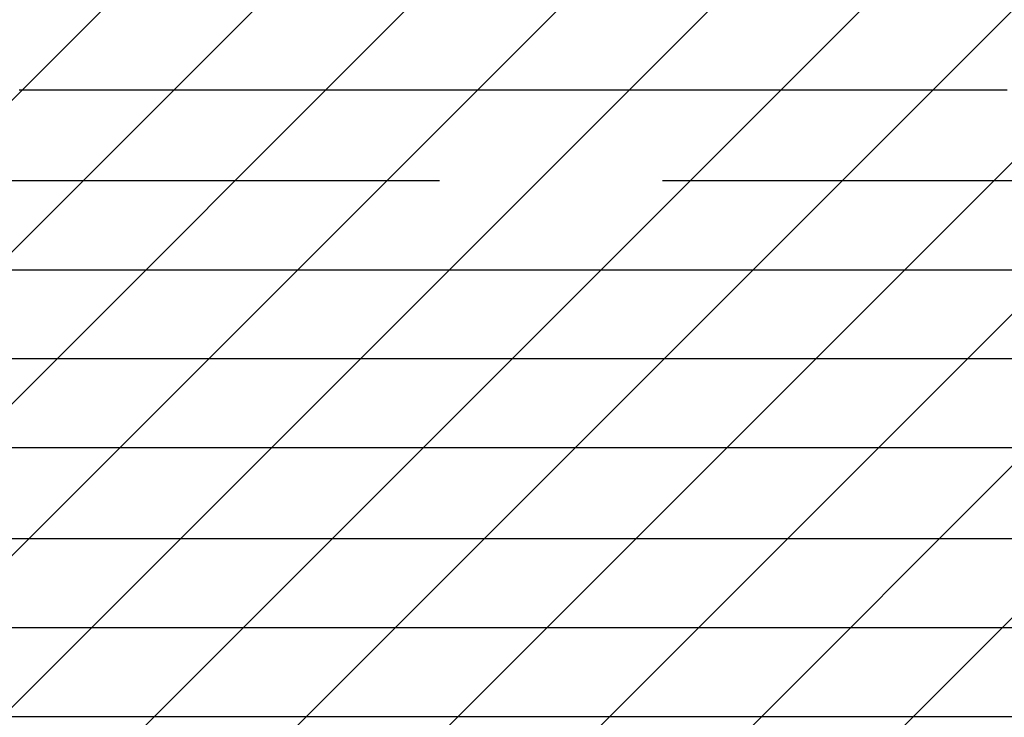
# Model space of a CAD drawing. Extents: x 997 to 109698, y 921 to 94021.
# Tile 397 of 656: x 19172 to 21374, y 36688 to 38248. Entities that reach past the tile are written whole.
import ezdxf

# ---------------------------------------------------------------- set-up
doc = ezdxf.new("R2010")
doc.units = 0
doc.header["$MEASUREMENT"] = 0
doc.layers.add('12', color=7, linetype='CONTINUOUS')
doc.layers.add('28', color=7, linetype='CONTINUOUS')

msp = doc.modelspace()

# ---------------------------------------------------------------- linework, layer by layer
at = {"layer": '12', "color": 5}
for p, q in [((19170.630503, 38090.563401), (19179.630503, 38090.563401)), ((19179.630503, 38090.563401), (19191.630503, 38090.563401)), ((19191.630503, 38090.563401), (19200.630503, 38090.563401)), ((19200.630503, 38090.563401), (19212.630503, 38090.563401)), ((19212.630503, 38090.563401), (19221.630503, 38090.563401)), ((19221.630503, 38090.563401), (19229.630503, 38090.563401)), ((19229.630503, 38090.563401), (19242.630503, 38090.563401)), ((19242.630503, 38090.563401), (19250.630503, 38090.563401)), ((19250.630503, 38090.563401), (19259.630503, 38090.563401)), ((19259.630503, 38090.563401), (19272.630503, 38090.563401)), ((19272.630503, 38090.563401), (19280.630503, 38090.563401)), ((19280.630503, 38090.563401), (19289.630503, 38090.563401)), ((19289.630503, 38090.563401), (19301.630503, 38090.563401)), ((19301.630503, 38090.563401), (19310.630503, 38090.563401)), ((19310.630503, 38090.563401), (19322.630503, 38090.563401)), ((19322.630503, 38090.563401), (19331.630503, 38090.563401)), ((19331.630503, 38090.563401), (19339.630503, 38090.563401)), ((19339.630503, 38090.563401), (19352.630503, 38090.563401)), ((19352.630503, 38090.563401), (19361.630503, 38090.563401)), ((19361.630503, 38090.563401), (19369.630503, 38090.563401)), ((19369.630503, 38090.563401), (19382.630503, 38090.563401)), ((19382.630503, 38090.563401), (19390.630503, 38090.563401)), ((19390.630503, 38090.563401), (19399.630503, 38090.563401)), ((19399.630503, 38090.563401), (19411.630503, 38090.563401)), ((19411.630503, 38090.563401), (19420.630503, 38090.563401)), ((19420.630503, 38090.563401), (19433.630503, 38090.563401)), ((19433.630503, 38090.563401), (19441.630503, 38090.563401)), ((19441.630503, 38090.563401), (19449.630503, 38090.563401)), ((19449.630503, 38090.563401), (19462.630503, 38090.563401)), ((19462.630503, 38090.563401), (19471.630503, 38090.563401)), ((19471.630503, 38090.563401), (19479.630503, 38090.563401)), ((19479.630503, 38090.563401), (19492.630503, 38090.563401)), ((19492.630503, 38090.563401), (19500.630503, 38090.563401)), ((19500.630503, 38090.563401), (19509.630503, 38090.563401)), ((19509.630503, 38090.563401), (19521.630503, 38090.563401)), ((19521.630503, 38090.563401), (19530.630503, 38090.563401)), ((19530.630503, 38090.563401), (19538.630503, 38090.563401)), ((19538.630503, 38090.563401), (19551.630503, 38090.563401)), ((19551.630503, 38090.563401), (19560.630503, 38090.563401)), ((19560.630503, 38090.563401), (19572.630503, 38090.563401)), ((19572.630503, 38090.563401), (19581.630503, 38090.563401)), ((19581.630503, 38090.563401), (19589.630503, 38090.563401)), ((19589.630503, 38090.563401), (19602.630503, 38090.563401)), ((19602.630503, 38090.563401), (19610.630503, 38090.563401)), ((19610.630503, 38090.563401), (19619.630503, 38090.563401)), ((19619.630503, 38090.563401), (19632.630503, 38090.563401)), ((19632.630503, 38090.563401), (19640.630503, 38090.563401)), ((19640.630503, 38090.563401), (19648.630503, 38090.563401)), ((19648.630503, 38090.563401), (19661.630503, 38090.563401)), ((19661.630503, 38090.563401), (19670.630503, 38090.563401)), ((19670.630503, 38090.563401), (19682.630503, 38090.563401)), ((19682.630503, 38090.563401), (19691.630503, 38090.563401)), ((19691.630503, 38090.563401), (19699.630503, 38090.563401)), ((19699.630503, 38090.563401), (19712.630503, 38090.563401)), ((19712.630503, 38090.563401), (19720.630503, 38090.563401)), ((19720.630503, 38090.563401), (19729.630503, 38090.563401)), ((19729.630503, 38090.563401), (19742.630503, 38090.563401)), ((19742.630503, 38090.563401), (19750.630503, 38090.563401)), ((19750.630503, 38090.563401), (19758.630503, 38090.563401)), ((19758.630503, 38090.563401), (19771.630503, 38090.563401)), ((19771.630503, 38090.563401), (19780.630503, 38090.563401)), ((19780.630503, 38090.563401), (19792.630503, 38090.563401)), ((19792.630503, 38090.563401), (19801.630503, 38090.563401)), ((19801.630503, 38090.563401), (19809.630503, 38090.563401)), ((19809.630503, 38090.563401), (19822.630503, 38090.563401)), ((19822.630503, 38090.563401), (19830.630503, 38090.563401)), ((19830.630503, 38090.563401), (19839.630503, 38090.563401)), ((19839.630503, 38090.563401), (19852.630503, 38090.563401)), ((19852.630503, 38090.563401), (19860.630503, 38090.563401)), ((19860.630503, 38090.563401), (19869.630503, 38090.563401)), ((19869.630503, 38090.563401), (19881.630503, 38090.563401)), ((19881.630503, 38090.563401), (19890.630503, 38090.563401)), ((19890.630503, 38090.563401), (19902.630503, 38090.563401)), ((19902.630503, 38090.563401), (19911.630503, 38090.563401)), ((19911.630503, 38090.563401), (19919.630503, 38090.563401)), ((19919.630503, 38090.563401), (19932.630503, 38090.563401)), ((19932.630503, 38090.563401), (19941.630503, 38090.563401)), ((19941.630503, 38090.563401), (19949.630503, 38090.563401)), ((19949.630503, 38090.563401), (19962.630503, 38090.563401)), ((19962.630503, 38090.563401), (19970.630503, 38090.563401)), ((19970.630503, 38090.563401), (19979.630503, 38090.563401)), ((19979.630503, 38090.563401), (19991.630503, 38090.563401)), ((19991.630503, 38090.563401), (20000.630503, 38090.563401)), ((20000.630503, 38090.563401), (20012.630503, 38090.563401)), ((20012.630503, 38090.563401), (20021.630503, 38090.563401)), ((20021.630503, 38090.563401), (20029.630503, 38090.563401)), ((20029.630503, 38090.563401), (20042.630503, 38090.563401)), ((20042.630503, 38090.563401), (20051.630503, 38090.563401)), ((20051.630503, 38090.563401), (20059.630503, 38090.563401)), ((20059.630503, 38090.563401), (20072.630503, 38090.563401)), ((20072.630503, 38090.563401), (20080.630503, 38090.563401)), ((20080.630503, 38090.563401), (20089.630503, 38090.563401)), ((20089.630503, 38090.563401), (20101.630503, 38090.563401)), ((20101.630503, 38090.563401), (20110.630503, 38090.563401)), ((20110.630503, 38090.563401), (20118.630503, 38090.563401)), ((20118.630503, 38090.563401), (20131.630503, 38090.563401)), ((20131.630503, 38090.563401), (20140.630503, 38090.563401)), ((20140.630503, 38090.563401), (20152.630503, 38090.563401)), ((20152.630503, 38090.563401), (20161.630503, 38090.563401)), ((20161.630503, 38090.563401), (20169.630503, 38090.563401)), ((20169.630503, 38090.563401), (20182.630503, 38090.563401)), ((20182.630503, 38090.563401), (20190.630503, 38090.563401)), ((20190.630503, 38090.563401), (20199.630503, 38090.563401)), ((20199.630503, 38090.563401), (20211.630503, 38090.563401)), ((20211.630503, 38090.563401), (20220.630503, 38090.563401)), ((20220.630503, 38090.563401), (20228.630503, 38090.563401)), ((20228.630503, 38090.563401), (20241.630503, 38090.563401)), ((20241.630503, 38090.563401), (20250.630503, 38090.563401)), ((20250.630503, 38090.563401), (20262.630503, 38090.563401)), ((20262.630503, 38090.563401), (20271.630503, 38090.563401)), ((20271.630503, 38090.563401), (20279.630503, 38090.563401)), ((20279.630503, 38090.563401), (20292.630503, 38090.563401)), ((20292.630503, 38090.563401), (20300.630503, 38090.563401)), ((20300.630503, 38090.563401), (20309.630503, 38090.563401)), ((20309.630503, 38090.563401), (20322.630503, 38090.563401)), ((20322.630503, 38090.563401), (20330.630503, 38090.563401)), ((20330.630503, 38090.563401), (20338.630503, 38090.563401)), ((20338.630503, 38090.563401), (20351.630503, 38090.563401)), ((20351.630503, 38090.563401), (20360.630503, 38090.563401)), ((20360.630503, 38090.563401), (20372.630503, 38090.563401)), ((20372.630503, 38090.563401), (20381.630503, 38090.563401)), ((20381.630503, 38090.563401), (20389.630503, 38090.563401)), ((20389.630503, 38090.563401), (20402.630503, 38090.563401)), ((20402.630503, 38090.563401), (20410.630503, 38090.563401)), ((20410.630503, 38090.563401), (20419.630503, 38090.563401)), ((20419.630503, 38090.563401), (20432.630503, 38090.563401)), ((20432.630503, 38090.563401), (20440.630503, 38090.563401)), ((20440.630503, 38090.563401), (20449.630503, 38090.563401)), ((20449.630503, 38090.563401), (20461.630503, 38090.563401)), ((20461.630503, 38090.563401), (20470.630503, 38090.563401)), ((20470.630503, 38090.563401), (20482.630503, 38090.563401)), ((20482.630503, 38090.563401), (20491.630503, 38090.563401)), ((20491.630503, 38090.563401), (20499.630503, 38090.563401)), ((20499.630503, 38090.563401), (20512.630503, 38090.563401)), ((20512.630503, 38090.563401), (20520.630503, 38090.563401)), ((20520.630503, 38090.563401), (20529.630503, 38090.563401)), ((20529.630503, 38090.563401), (20542.630503, 38090.563401)), ((20542.630503, 38090.563401), (20550.630503, 38090.563401)), ((20550.630503, 38090.563401), (20559.630503, 38090.563401)), ((20559.630503, 38090.563401), (20571.630503, 38090.563401)), ((20571.630503, 38090.563401), (20580.630503, 38090.563401)), ((20580.630503, 38090.563401), (20592.630503, 38090.563401)), ((20592.630503, 38090.563401), (20601.630503, 38090.563401)), ((20601.630503, 38090.563401), (20609.630503, 38090.563401)), ((20609.630503, 38090.563401), (20622.630503, 38090.563401)), ((20622.630503, 38090.563401), (20631.630503, 38090.563401)), ((20631.630503, 38090.563401), (20639.630503, 38090.563401)), ((20639.630503, 38090.563401), (20652.630503, 38090.563401)), ((20652.630503, 38090.563401), (20660.630503, 38090.563401)), ((20660.630503, 38090.563401), (20669.630503, 38090.563401)), ((20669.630503, 38090.563401), (20681.630503, 38090.563401)), ((20681.630503, 38090.563401), (20690.630503, 38090.563401)), ((20690.630503, 38090.563401), (20698.630503, 38090.563401)), ((20698.630503, 38090.563401), (20711.630503, 38090.563401)), ((20711.630503, 38090.563401), (20719.630503, 38090.563401)), ((20719.630503, 38090.563401), (20732.630503, 38090.563401)), ((20732.630503, 38090.563401), (20741.630503, 38090.563401)), ((20741.630503, 38090.563401), (20749.630503, 38090.563401)), ((20749.630503, 38090.563401), (20762.630503, 38090.563401)), ((20762.630503, 38090.563401), (20770.630503, 38090.563401)), ((20770.630503, 38090.563401), (20779.630503, 38090.563401)), ((20779.630503, 38090.563401), (20791.630503, 38090.563401)), ((20791.630503, 38090.563401), (20800.630503, 38090.563401)), ((20800.630503, 38090.563401), (20808.630503, 38090.563401)), ((20808.630503, 38090.563401), (20821.630503, 38090.563401)), ((20821.630503, 38090.563401), (20830.630503, 38090.563401)), ((20830.630503, 38090.563401), (20842.630503, 38090.563401)), ((20842.630503, 38090.563401), (20851.630503, 38090.563401)), ((20851.630503, 38090.563401), (20859.630503, 38090.563401)), ((20859.630503, 38090.563401), (20872.630503, 38090.563401)), ((20872.630503, 38090.563401), (20880.630503, 38090.563401)), ((20880.630503, 38090.563401), (20889.630503, 38090.563401)), ((20889.630503, 38090.563401), (20901.630503, 38090.563401)), ((20901.630503, 38090.563401), (20910.630503, 38090.563401)), ((20910.630503, 38090.563401), (20918.630503, 38090.563401)), ((20918.630503, 38090.563401), (20931.630503, 38090.563401)), ((20931.630503, 38090.563401), (20940.630503, 38090.563401)), ((20940.630503, 38090.563401), (20952.630503, 38090.563401)), ((20952.630503, 38090.563401), (20961.630503, 38090.563401)), ((20961.630503, 38090.563401), (20969.630503, 38090.563401)), ((20969.630503, 38090.563401), (20982.630503, 38090.563401)), ((20982.630503, 38090.563401), (20990.630503, 38090.563401)), ((20990.630503, 38090.563401), (20999.630503, 38090.563401)), ((20999.630503, 38090.563401), (21012.630503, 38090.563401)), ((21012.630503, 38090.563401), (21020.630503, 38090.563401)), ((21020.630503, 38090.563401), (21028.630503, 38090.563401)), ((21028.630503, 38090.563401), (21041.630503, 38090.563401)), ((21041.630503, 38090.563401), (21050.630503, 38090.563401)), ((21050.630503, 38090.563401), (21062.630503, 38090.563401)), ((21062.630503, 38090.563401), (21071.630503, 38090.563401)), ((21071.630503, 38090.563401), (21079.630503, 38090.563401)), ((21079.630503, 38090.563401), (21092.630503, 38090.563401)), ((21092.630503, 38090.563401), (21100.630503, 38090.563401)), ((21100.630503, 38090.563401), (21109.630503, 38090.563401)), ((21109.630503, 38090.563401), (21122.630503, 38090.563401)), ((21122.630503, 38090.563401), (21130.630503, 38090.563401)), ((21130.630503, 38090.563401), (21139.630503, 38090.563401)), ((21139.630503, 38090.563401), (21151.630503, 38090.563401)), ((21151.630503, 38090.563401), (21160.630503, 38090.563401)), ((21160.630503, 38090.563401), (21172.630503, 38090.563401)), ((21172.630503, 38090.563401), (21181.630503, 38090.563401)), ((21181.630503, 38090.563401), (21189.630503, 38090.563401)), ((21189.630503, 38090.563401), (21202.630503, 38090.563401)), ((21202.630503, 38090.563401), (21210.630503, 38090.563401)), ((21210.630503, 38090.563401), (21219.630503, 38090.563401)), ((21219.630503, 38090.563401), (21232.630503, 38090.563401)), ((21232.630503, 38090.563401), (21240.630503, 38090.563401)), ((21240.630503, 38090.563401), (21249.630503, 38090.563401)), ((21249.630503, 38090.563401), (21261.630503, 38090.563401)), ((21261.630503, 38090.563401), (21270.630503, 38090.563401)), ((21270.630503, 38090.563401), (21278.630503, 38090.563401)), ((21278.630503, 38090.563401), (21291.630503, 38090.563401)), ((21291.630503, 38090.563401), (21299.630503, 38090.563401)), ((21299.630503, 38090.563401), (21312.630503, 38090.563401)), ((21312.630503, 38090.563401), (21321.630503, 38090.563401)), ((21321.630503, 38090.563401), (21329.630503, 38090.563401)), ((21329.630503, 38090.563401), (21342.630503, 38090.563401)), ((21342.630503, 38090.563401), (21350.630503, 38090.563401)), ((21350.630503, 38090.563401), (21359.630503, 38090.563401)), ((21359.630503, 38090.563401), (21371.630503, 38090.563401)), ((21371.630503, 38090.563401), (21380.630503, 38090.563401)), ((18747.630503, 37489.563401), (19750.630503, 37489.563401)), ((19750.630503, 37489.563401), (20749.630503, 37489.563401)), ((20749.630503, 37489.563401), (21748.630503, 37489.563401)), ((18522.630503, 37087.563401), (19521.630503, 37087.563401)), ((19521.630503, 37087.563401), (20525.630503, 37087.563401)), ((20525.630503, 37087.563401), (21524.630503, 37087.563401)), ((18798.630503, 36689.563401), (19797.630503, 36689.563401)), ((19797.630503, 36689.563401), (20800.630503, 36689.563401)), ((20800.630503, 36689.563401), (21799.630503, 36689.563401))]:
    msp.add_line(p, q, dxfattribs=at)
at = {"layer": '12', "color": 1}
for p, q in [((20110.630503, 37887.563401), (19111.630503, 37887.563401)), ((21812.630503, 37887.563401), (20609.630503, 37887.563401))]:
    msp.add_line(p, q, dxfattribs=at)
for points in [[(17210.630503, 37688.563401), (36510.630503, 37688.563401), (36510.630503, 35356.563401)], [(16812.630503, 37290.563401), (36459.630503, 37290.563401), (36459.630503, 35356.563401)], [(16410.630503, 36888.563401), (36408.630503, 36888.563401), (36408.630503, 35356.563401)]]:
    msp.add_lwpolyline(points, dxfattribs=at)
at = {"layer": '28', "color": 2}
for p, q in [((16457.960907, 35370.953237), (36822.636205, 55735.628536)), ((16797.372162, 35370.953237), (36822.636205, 55396.217281)), ((17136.783417, 35370.953237), (36822.636205, 55056.806026)), ((17476.194672, 35370.953237), (36822.636205, 54717.394771)), ((17815.605927, 35370.953237), (36822.636205, 54377.983516)), ((18155.017182, 35370.953237), (36822.636205, 54038.572261)), ((18494.428437, 35370.953237), (36822.636205, 53699.161006)), ((18833.839692, 35370.953237), (36822.636205, 53359.749751)), ((19173.250947, 35370.953237), (36822.636205, 53020.338496)), ((19512.662202, 35370.953237), (36822.636205, 52680.927241)), ((19852.073457, 35370.953237), (36822.636205, 52341.515986))]:
    msp.add_line(p, q, dxfattribs=at)

doc.saveas('drawing.dxf')
